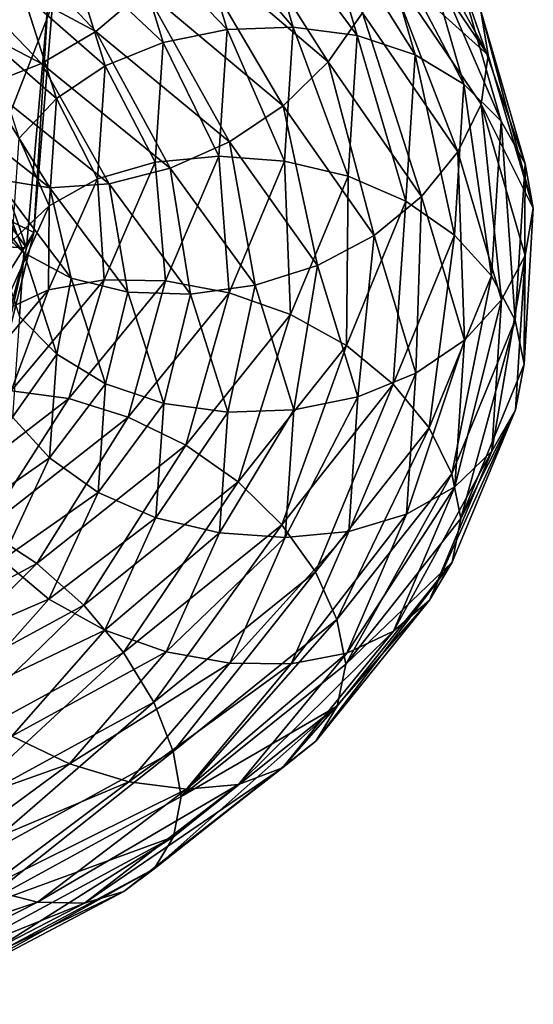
# Model space of a CAD drawing. Header units: metres. Extents: x -80 to 80, y -455 to 95.
# Tile 454 of 656: x 14 to 19, y -74 to -64. Entities that reach past the tile are written whole.
import ezdxf

# ---------------------------------------------------------------- set-up
doc = ezdxf.new("R2010")
doc.units = ezdxf.units.M
doc.layers.add('solid_501010_k_01_02', color=7, linetype='CONTINUOUS')

msp = doc.modelspace()

# ---------------------------------------------------------------- linework, layer by layer
at = {"layer": 'solid_501010_k_01_02'}
for points in [[(17.470316, -62.618195, 1104.106323), (17.539394, -63.066711, 1104.53186), (18.517651, -64.509109, 1101.773804)], [(18.442411, -64.065216, 1101.354736), (17.470316, -62.618195, 1104.106323), (18.517651, -64.509109, 1101.773804)], [(13.244029, -62.861778, 1110.216919), (12.810124, -63.331032, 1110.084717), (14.570544, -64.270279, 1107.871338)], [(15.064077, -63.851364, 1107.941772), (13.244029, -62.861778, 1110.216919), (14.570544, -64.270279, 1107.871338)], [(15.794641, -62.825005, 1107.72937), (15.478116, -63.358803, 1107.891113), (16.905842, -64.576546, 1105.352295)], [(17.251562, -64.083305, 1105.148926), (15.794641, -62.825005, 1107.72937), (16.905842, -64.576546, 1105.352295)], [(15.515684, -63.007462, 1099.640259), (16.16436, -62.913368, 1099.75415), (16.554306, -64.229164, 1097.236694)], [(16.16436, -62.913368, 1099.75415), (16.793425, -62.930748, 1099.953247), (17.198545, -64.313202, 1097.351074)], [(16.554306, -64.229164, 1097.236694), (16.16436, -62.913368, 1099.75415), (17.198545, -64.313202, 1097.351074)], [(16.793425, -62.930748, 1099.953247), (17.363337, -63.065544, 1100.230713), (17.782206, -64.506271, 1097.550415)], [(17.198545, -64.313202, 1097.351074), (16.793425, -62.930748, 1099.953247), (17.782206, -64.506271, 1097.550415)], [(14.887055, -63.207085, 1099.618652), (15.515684, -63.007462, 1099.640259), (15.88998, -64.252678, 1097.209229)], [(15.88998, -64.252678, 1097.209229), (15.515684, -63.007462, 1099.640259), (16.554306, -64.229164, 1097.236694)], [(17.363337, -63.065544, 1100.230713), (17.841856, -63.313477, 1100.572632), (18.272268, -64.800636, 1097.825439)], [(17.782206, -64.506271, 1097.550415), (17.363337, -63.065544, 1100.230713), (18.272268, -64.800636, 1097.825439)], [(18.517651, -64.509109, 1101.773804), (17.539394, -63.066711, 1104.53186), (17.471991, -63.570999, 1104.862671)], [(14.318003, -63.506351, 1099.695435), (14.887055, -63.207085, 1099.618652), (15.246187, -64.382286, 1097.270508)], [(15.246187, -64.382286, 1097.270508), (14.887055, -63.207085, 1099.618652), (15.88998, -64.252678, 1097.209229)], [(12.810124, -63.331032, 1110.084717), (12.330792, -63.709129, 1109.831055), (14.02534, -64.594749, 1107.686768)], [(14.570544, -64.270279, 1107.871338), (12.810124, -63.331032, 1110.084717), (14.02534, -64.594749, 1107.686768)], [(15.478116, -63.358803, 1107.891113), (15.064077, -63.851364, 1107.941772), (16.453611, -65.019455, 1105.458984)], [(16.905842, -64.576546, 1105.352295), (15.478116, -63.358803, 1107.891113), (16.453611, -65.019455, 1105.458984)], [(17.841856, -63.313477, 1100.572632), (18.208157, -63.654068, 1100.955444), (18.647406, -65.17395, 1098.155518)], [(18.272268, -64.800636, 1097.825439), (17.841856, -63.313477, 1100.572632), (18.647406, -65.17395, 1098.155518)], [(13.475652, -64.335358, 1100.120605), (12.765354, -63.392639, 1102.224976), (13.84061, -63.89127, 1099.868286)], [(13.84061, -63.89127, 1099.868286), (14.318003, -63.506351, 1099.695435), (14.663406, -64.616562, 1097.421753)], [(14.663406, -64.616562, 1097.421753), (14.318003, -63.506351, 1099.695435), (15.246187, -64.382286, 1097.270508)], [(17.471991, -63.570999, 1104.862671), (17.251562, -64.083305, 1105.148926), (18.211485, -65.482964, 1102.415039)], [(18.444178, -65.002022, 1102.102417), (17.471991, -63.570999, 1104.862671), (18.211485, -65.482964, 1102.415039)], [(18.517651, -64.509109, 1101.773804), (17.471991, -63.570999, 1104.862671), (18.444178, -65.002022, 1102.102417)], [(18.208157, -63.654068, 1100.955444), (18.442411, -64.065216, 1101.354736), (18.88731, -65.602455, 1098.519165)], [(18.647406, -65.17395, 1098.155518), (18.208157, -63.654068, 1100.955444), (18.88731, -65.602455, 1098.519165)], [(14.02534, -64.594749, 1107.686768), (12.330792, -63.709129, 1109.831055), (13.462749, -64.811737, 1107.40564)], [(15.064077, -63.851364, 1107.941772), (14.570544, -64.270279, 1107.871338), (15.914554, -65.381935, 1105.456909)], [(16.453611, -65.019455, 1105.458984), (15.064077, -63.851364, 1107.941772), (15.914554, -65.381935, 1105.456909)], [(13.475652, -64.335358, 1100.120605), (13.84061, -63.89127, 1099.868286), (14.174498, -64.945244, 1097.656128)], [(14.174498, -64.945244, 1097.656128), (13.84061, -63.89127, 1099.868286), (14.663406, -64.616562, 1097.421753)], [(12.969271, -65.201782, 225.473831), (13.024833, -64, 225.473831), (13.874375, -66.446426, 245.768097)], [(13.024833, -64, 225.473831), (14.088409, -64, 245.768097), (13.874375, -66.446426, 245.768097)], [(13.348936, -65.999786, 260.51593), (13.94708, -66.292839, 253.14827), (14.134289, -64, 253.14827)], [(13.348936, -65.999786, 260.51593), (14.134289, -64, 253.14827), (13.497898, -64, 260.51593)], [(13.94708, -66.292839, 253.14827), (13.874375, -66.446426, 245.768097), (14.088409, -64, 245.768097)], [(14.134289, -64, 253.14827), (13.94708, -66.292839, 253.14827), (14.088409, -64, 245.768097)], [(17.251562, -64.083305, 1105.148926), (16.905842, -64.576546, 1105.352295), (17.846527, -65.932465, 1102.66272)], [(18.211485, -65.482964, 1102.415039), (17.251562, -64.083305, 1105.148926), (17.846527, -65.932465, 1102.66272)], [(18.442411, -64.065216, 1101.354736), (18.517651, -64.509109, 1101.773804), (18.970251, -66.049271, 1098.91748)], [(18.88731, -65.602455, 1098.519165), (18.442411, -64.065216, 1101.354736), (18.970251, -66.049271, 1098.91748)], [(15.246187, -64.382286, 1097.270508), (15.88998, -64.252678, 1097.209229), (15.807423, -65.526352, 1094.767822)], [(15.807423, -65.526352, 1094.767822), (15.88998, -64.252678, 1097.209229), (16.468296, -65.574562, 1094.708374)], [(15.88998, -64.252678, 1097.209229), (16.554306, -64.229164, 1097.236694), (16.468296, -65.574562, 1094.708374)], [(16.468296, -65.574562, 1094.708374), (16.554306, -64.229164, 1097.236694), (17.10919, -65.726357, 1094.737549)], [(16.554306, -64.229164, 1097.236694), (17.198545, -64.313202, 1097.351074), (17.10919, -65.726357, 1094.737549)], [(13.800735, -65.344452, 1097.954834), (13.475652, -64.335358, 1100.120605), (14.174498, -64.945244, 1097.656128)], [(14.570544, -64.270279, 1107.871338), (14.02534, -64.594749, 1107.686768), (15.319059, -65.646233, 1105.348877)], [(15.914554, -65.381935, 1105.456909), (14.570544, -64.270279, 1107.871338), (15.319059, -65.646233, 1105.348877)], [(17.10919, -65.726357, 1094.737549), (17.198545, -64.313202, 1097.351074), (17.689817, -65.978691, 1094.858643)], [(17.198545, -64.313202, 1097.351074), (17.782206, -64.506271, 1097.550415), (17.689817, -65.978691, 1094.858643)], [(14.663406, -64.616562, 1097.421753), (15.246187, -64.382286, 1097.270508), (15.166974, -65.584824, 1094.912354)], [(15.166974, -65.584824, 1094.912354), (15.246187, -64.382286, 1097.270508), (15.807423, -65.526352, 1094.767822)], [(17.689817, -65.978691, 1094.858643), (17.782206, -64.506271, 1097.550415), (18.177332, -66.320313, 1095.066406)], [(17.782206, -64.506271, 1097.550415), (18.272268, -64.800636, 1097.825439), (18.177332, -66.320313, 1095.066406)], [(18.970251, -66.049271, 1098.91748), (18.517651, -64.509109, 1101.773804), (18.444178, -65.002022, 1102.102417)], [(14.02534, -64.594749, 1107.686768), (13.462749, -64.811737, 1107.40564), (14.704575, -65.802841, 1105.147583)], [(15.319059, -65.646233, 1105.348877), (14.02534, -64.594749, 1107.686768), (14.704575, -65.802841, 1105.147583)], [(14.174498, -64.945244, 1097.656128), (14.663406, -64.616562, 1097.421753), (14.587221, -65.75309, 1095.138306)], [(14.587221, -65.75309, 1095.138306), (14.663406, -64.616562, 1097.421753), (15.166974, -65.584824, 1094.912354)], [(16.905842, -64.576546, 1105.352295), (16.453611, -65.019455, 1105.458984), (17.369135, -66.321762, 1102.829346)], [(17.846527, -65.932465, 1102.66272), (16.905842, -64.576546, 1105.352295), (17.369135, -66.321762, 1102.829346)], [(13.462749, -64.811737, 1107.40564), (12.917168, -64.908592, 1107.045776), (14.108668, -65.842651, 1104.865601)], [(14.704575, -65.802841, 1105.147583), (13.462749, -64.811737, 1107.40564), (14.108668, -65.842651, 1104.865601)], [(18.177332, -66.320313, 1095.066406), (18.272268, -64.800636, 1097.825439), (18.550522, -66.726967, 1095.343506)], [(18.272268, -64.800636, 1097.825439), (18.647406, -65.17395, 1098.155518), (18.550522, -66.726967, 1095.343506)], [(14.108668, -65.842651, 1104.865601), (12.917168, -64.908592, 1107.045776), (13.568796, -65.756836, 1104.515625)], [(13.800735, -65.344452, 1097.954834), (14.174498, -64.945244, 1097.656128), (14.100852, -66.024666, 1095.434448)], [(14.100852, -66.024666, 1095.434448), (14.174498, -64.945244, 1097.656128), (14.587221, -65.75309, 1095.138306)], [(16.453611, -65.019455, 1105.458984), (15.914554, -65.381935, 1105.456909), (16.800081, -66.623245, 1102.900146)], [(17.369135, -66.321762, 1102.829346), (16.453611, -65.019455, 1105.458984), (16.800081, -66.623245, 1102.900146)], [(18.444178, -65.002022, 1102.102417), (18.211485, -65.482964, 1102.415039), (18.650814, -66.971008, 1099.597534)], [(18.88912, -66.522781, 1099.257568), (18.444178, -65.002022, 1102.102417), (18.650814, -66.971008, 1099.597534)], [(18.970251, -66.049271, 1098.91748), (18.444178, -65.002022, 1102.102417), (18.88912, -66.522781, 1099.257568)], [(12.80306, -66.393303, 225.473831), (12.969271, -65.201782, 225.473831), (13.874375, -66.446426, 245.768097)], [(18.550522, -66.726967, 1095.343506), (18.647406, -65.17395, 1098.155518), (18.789181, -67.17321, 1095.671143)], [(18.647406, -65.17395, 1098.155518), (18.88731, -65.602455, 1098.519165), (18.789181, -67.17321, 1095.671143)], [(13.729033, -66.378334, 1095.779663), (13.800735, -65.344452, 1097.954834), (14.100852, -66.024666, 1095.434448)], [(15.914554, -65.381935, 1105.456909), (15.319059, -65.646233, 1105.348877), (16.171453, -66.822456, 1102.873901)], [(16.800081, -66.623245, 1102.900146), (15.914554, -65.381935, 1105.456909), (16.171453, -66.822456, 1102.873901)], [(15.166974, -65.584824, 1094.912354), (15.807423, -65.526352, 1094.767822), (15.271613, -66.779617, 1092.375)], [(15.271613, -66.779617, 1092.375), (15.807423, -65.526352, 1094.767822), (15.910086, -66.898659, 1092.230835)], [(15.807423, -65.526352, 1094.767822), (16.468296, -65.574562, 1094.708374), (15.910086, -66.898659, 1092.230835)], [(18.211485, -65.482964, 1102.415039), (17.846527, -65.932465, 1102.66272), (18.277052, -67.374809, 1099.890991)], [(18.650814, -66.971008, 1099.597534), (18.211485, -65.482964, 1102.415039), (18.277052, -67.374809, 1099.890991)], [(13.845282, -66.498611, 1101.948975), (13.1155, -65.54789, 1104.114624), (13.47898, -66.15464, 1101.57251)], [(13.568796, -65.756836, 1104.515625), (13.1155, -65.54789, 1104.114624), (13.845282, -66.498611, 1101.948975)], [(14.587221, -65.75309, 1095.138306), (15.166974, -65.584824, 1094.912354), (14.652873, -66.76786, 1092.60083)], [(14.652873, -66.76786, 1092.60083), (15.166974, -65.584824, 1094.912354), (15.271613, -66.779617, 1092.375)], [(15.910086, -66.898659, 1092.230835), (16.468296, -65.574562, 1094.708374), (16.529255, -67.117378, 1092.17688)], [(16.468296, -65.574562, 1094.708374), (17.10919, -65.726357, 1094.737549), (16.529255, -67.117378, 1092.17688)], [(18.789181, -67.17321, 1095.671143), (18.88731, -65.602455, 1098.519165), (18.876678, -67.617889, 1096.05835)], [(18.88731, -65.602455, 1098.519165), (18.970251, -66.049271, 1098.91748), (18.876678, -67.617889, 1096.05835)], [(15.319059, -65.646233, 1105.348877), (14.704575, -65.802841, 1105.147583), (15.522777, -66.913727, 1102.757813)], [(16.171453, -66.822456, 1102.873901), (15.319059, -65.646233, 1105.348877), (15.522777, -66.913727, 1102.757813)], [(16.529255, -67.117378, 1092.17688), (17.10919, -65.726357, 1094.737549), (17.090202, -67.428261, 1092.221436)], [(17.10919, -65.726357, 1094.737549), (17.689817, -65.978691, 1094.858643), (17.090202, -67.428261, 1092.221436)], [(14.3238, -66.751549, 1102.285278), (13.568796, -65.756836, 1104.515625), (13.845282, -66.498611, 1101.948975)], [(14.108668, -65.842651, 1104.865601), (13.568796, -65.756836, 1104.515625), (14.3238, -66.751549, 1102.285278)], [(14.092772, -66.870964, 1092.899658), (14.587221, -65.75309, 1095.138306), (14.652873, -66.76786, 1092.60083)], [(14.100852, -66.024666, 1095.434448), (14.587221, -65.75309, 1095.138306), (14.092772, -66.870964, 1092.899658)], [(14.704575, -65.802841, 1105.147583), (14.108668, -65.842651, 1104.865601), (14.893711, -66.891754, 1102.559204)], [(15.522777, -66.913727, 1102.757813), (14.704575, -65.802841, 1105.147583), (14.893711, -66.891754, 1102.559204)], [(14.893711, -66.891754, 1102.559204), (14.108668, -65.842651, 1104.865601), (14.3238, -66.751549, 1102.285278)], [(17.846527, -65.932465, 1102.66272), (17.369135, -66.321762, 1102.829346), (17.788143, -67.708054, 1100.119507)], [(18.277052, -67.374809, 1099.890991), (17.846527, -65.932465, 1102.66272), (17.788143, -67.708054, 1100.119507)], [(12.905338, -67.955437, 260.51593), (13.94708, -66.292839, 253.14827), (13.348936, -65.999786, 260.51593)], [(13.622889, -67.086182, 1093.256226), (14.100852, -66.024666, 1095.434448), (14.092772, -66.870964, 1092.899658)], [(13.729033, -66.378334, 1095.779663), (14.100852, -66.024666, 1095.434448), (13.622889, -67.086182, 1093.256226)], [(17.090202, -67.428261, 1092.221436), (17.689817, -65.978691, 1094.858643), (17.561193, -67.816597, 1092.363647)], [(17.689817, -65.978691, 1094.858643), (18.177332, -66.320313, 1095.066406), (17.561193, -67.816597, 1092.363647)], [(18.876678, -67.617889, 1096.05835), (18.970251, -66.049271, 1098.91748), (18.88912, -66.522781, 1099.257568)], [(13.845282, -66.498611, 1101.948975), (13.47898, -66.15464, 1101.57251), (13.804144, -67.139198, 1099.394775)], [(12.905338, -67.955437, 260.51593), (13.390409, -68.52494, 253.14827), (13.94708, -66.292839, 253.14827)], [(13.94708, -66.292839, 253.14827), (13.390409, -68.52494, 253.14827), (13.874375, -66.446426, 245.768097)], [(17.369135, -66.321762, 1102.829346), (16.800081, -66.623245, 1102.900146), (17.205362, -67.945717, 1100.265747)], [(17.788143, -67.708054, 1100.119507), (17.369135, -66.321762, 1102.829346), (17.205362, -67.945717, 1100.265747)], [(17.561193, -67.816597, 1092.363647), (18.177332, -66.320313, 1095.066406), (17.921732, -68.256226, 1092.588867)], [(18.177332, -66.320313, 1095.066406), (18.550522, -66.726967, 1095.343506), (17.921732, -68.256226, 1092.588867)], [(12.80306, -66.393303, 225.473831), (13.874375, -66.446426, 245.768097), (13.238774, -68.81852, 245.768097)], [(13.390409, -68.52494, 253.14827), (13.238774, -68.81852, 245.768097), (13.874375, -66.446426, 245.768097)], [(14.179281, -67.516617, 1099.719238), (13.845282, -66.498611, 1101.948975), (13.804144, -67.139198, 1099.394775)], [(14.3238, -66.751549, 1102.285278), (13.845282, -66.498611, 1101.948975), (14.179281, -67.516617, 1099.719238)], [(18.88912, -66.522781, 1099.257568), (18.650814, -66.971008, 1099.597534), (18.553911, -68.492043, 1096.767334)], [(18.790979, -68.076981, 1096.400146), (18.88912, -66.522781, 1099.257568), (18.553911, -68.492043, 1096.767334)], [(18.876678, -67.617889, 1096.05835), (18.88912, -66.522781, 1099.257568), (18.790979, -68.076981, 1096.400146)], [(16.800081, -66.623245, 1102.900146), (16.171453, -66.822456, 1102.873901), (16.561569, -68.07679, 1100.323853)], [(17.205362, -67.945717, 1100.265747), (16.800081, -66.623245, 1102.900146), (16.561569, -68.07679, 1100.323853)], [(17.921732, -68.256226, 1092.588867), (18.550522, -66.726967, 1095.343506), (18.1523, -68.720055, 1092.881348)], [(18.550522, -66.726967, 1095.343506), (18.789181, -67.17321, 1095.671143), (18.1523, -68.720055, 1092.881348)], [(13.719012, -67.884003, 1090.391968), (14.652873, -66.76786, 1092.60083), (14.298319, -67.963043, 1090.089111)], [(14.092772, -66.870964, 1092.899658), (14.652873, -66.76786, 1092.60083), (13.719012, -67.884003, 1090.391968)], [(14.669343, -67.815697, 1099.988525), (14.3238, -66.751549, 1102.285278), (14.179281, -67.516617, 1099.719238)], [(14.652873, -66.76786, 1092.60083), (15.271613, -66.779617, 1092.375), (14.298319, -67.963043, 1090.089111)], [(14.298319, -67.963043, 1090.089111), (15.271613, -66.779617, 1092.375), (14.8961, -68.149948, 1089.864746)], [(14.893711, -66.891754, 1102.559204), (14.3238, -66.751549, 1102.285278), (14.669343, -67.815697, 1099.988525)], [(15.271613, -66.779617, 1092.375), (15.910086, -66.898659, 1092.230835), (14.8961, -68.149948, 1089.864746)], [(16.171453, -66.822456, 1102.873901), (15.522777, -66.913727, 1102.757813), (15.897243, -68.099625, 1100.295898)], [(16.561569, -68.07679, 1100.323853), (16.171453, -66.822456, 1102.873901), (15.897243, -68.099625, 1100.295898)], [(13.194609, -67.924675, 1090.759644), (14.092772, -66.870964, 1092.899658), (13.719012, -67.884003, 1090.391968)], [(13.622889, -67.086182, 1093.256226), (14.092772, -66.870964, 1092.899658), (13.194609, -67.924675, 1090.759644)], [(15.253003, -68.012917, 1100.183594), (14.893711, -66.891754, 1102.559204), (14.669343, -67.815697, 1099.988525)], [(15.522777, -66.913727, 1102.757813), (14.893711, -66.891754, 1102.559204), (15.253003, -68.012917, 1100.183594)], [(14.8961, -68.149948, 1089.864746), (15.910086, -66.898659, 1092.230835), (15.475808, -68.4328, 1089.732056)], [(15.897243, -68.099625, 1100.295898), (15.522777, -66.913727, 1102.757813), (15.253003, -68.012917, 1100.183594)], [(15.910086, -66.898659, 1092.230835), (16.529255, -67.117378, 1092.17688), (15.475808, -68.4328, 1089.732056)], [(18.650814, -66.971008, 1099.597534), (18.277052, -67.374809, 1099.890991), (18.182093, -68.84948, 1097.106689)], [(18.553911, -68.492043, 1096.767334), (18.650814, -66.971008, 1099.597534), (18.182093, -68.84948, 1097.106689)], [(15.475808, -68.4328, 1089.732056), (16.529255, -67.117378, 1092.17688), (16.001005, -68.799805, 1089.704224)], [(16.529255, -67.117378, 1092.17688), (17.090202, -67.428261, 1092.221436), (16.001005, -68.799805, 1089.704224)], [(14.179281, -67.516617, 1099.719238), (13.804144, -67.139198, 1099.394775), (13.732423, -68.148438, 1097.20752)], [(18.1523, -68.720055, 1092.881348), (18.789181, -67.17321, 1095.671143), (18.240681, -69.168251, 1093.247925)], [(18.789181, -67.17321, 1095.671143), (18.876678, -67.617889, 1096.05835), (18.240681, -69.168251, 1093.247925)], [(18.277052, -67.374809, 1099.890991), (17.788143, -67.708054, 1100.119507), (17.695723, -69.125809, 1097.397339)], [(18.182093, -68.84948, 1097.106689), (18.277052, -67.374809, 1099.890991), (17.695723, -69.125809, 1097.397339)], [(14.105612, -68.559921, 1097.479614), (14.179281, -67.516617, 1099.719238), (13.732423, -68.148438, 1097.20752)], [(14.669343, -67.815697, 1099.988525), (14.179281, -67.516617, 1099.719238), (14.105612, -68.559921, 1097.479614)], [(16.001005, -68.799805, 1089.704224), (17.090202, -67.428261, 1092.221436), (16.441978, -69.232918, 1089.784302)], [(17.090202, -67.428261, 1092.221436), (17.561193, -67.816597, 1092.363647), (16.441978, -69.232918, 1089.784302)], [(18.240681, -69.168251, 1093.247925), (18.876678, -67.617889, 1096.05835), (18.790979, -68.076981, 1096.400146)], [(17.788143, -67.708054, 1100.119507), (17.205362, -67.945717, 1100.265747), (17.115971, -69.298637, 1097.619263)], [(17.695723, -69.125809, 1097.397339), (17.788143, -67.708054, 1100.119507), (17.115971, -69.298637, 1097.619263)], [(14.593127, -68.905968, 1097.681519), (14.669343, -67.815697, 1099.988525), (14.105612, -68.559921, 1097.479614)], [(15.253003, -68.012917, 1100.183594), (14.669343, -67.815697, 1099.988525), (14.593127, -68.905968, 1097.681519)], [(16.441978, -69.232918, 1089.784302), (17.561193, -67.816597, 1092.363647), (16.779539, -69.704178, 1089.960449)], [(17.561193, -67.816597, 1092.363647), (17.921732, -68.256226, 1092.588867), (16.779539, -69.704178, 1089.960449)], [(13.719012, -67.884003, 1090.391968), (14.298319, -67.963043, 1090.089111), (12.913609, -69.029289, 1087.964844)], [(12.913609, -69.029289, 1087.964844), (14.298319, -67.963043, 1090.089111), (13.453498, -69.279114, 1087.666992)], [(14.298319, -67.963043, 1090.089111), (14.8961, -68.149948, 1089.864746), (13.453498, -69.279114, 1087.666992)], [(15.173755, -69.161194, 1097.797363), (15.253003, -68.012917, 1100.183594), (14.593127, -68.905968, 1097.681519)], [(15.897243, -68.099625, 1100.295898), (15.253003, -68.012917, 1100.183594), (15.173755, -69.161194, 1097.797363)], [(17.205362, -67.945717, 1100.265747), (16.561569, -68.07679, 1100.323853), (16.475521, -69.360466, 1097.762329)], [(17.115971, -69.298637, 1097.619263), (17.205362, -67.945717, 1100.265747), (16.475521, -69.360466, 1097.762329)], [(15.814648, -69.313728, 1097.822998), (15.897243, -68.099625, 1100.295898), (15.173755, -69.161194, 1097.797363)], [(16.561569, -68.07679, 1100.323853), (15.897243, -68.099625, 1100.295898), (15.814648, -69.313728, 1097.822998)], [(16.475521, -69.360466, 1097.762329), (16.561569, -68.07679, 1100.323853), (15.814648, -69.313728, 1097.822998)], [(18.790979, -68.076981, 1096.400146), (18.553911, -68.492043, 1096.767334), (17.925007, -69.98999, 1093.994873)], [(18.154039, -69.607613, 1093.601196), (18.790979, -68.076981, 1096.400146), (17.925007, -69.98999, 1093.994873)], [(18.240681, -69.168251, 1093.247925), (18.790979, -68.076981, 1096.400146), (18.154039, -69.607613, 1093.601196)], [(14.105612, -68.559921, 1097.479614), (13.732423, -68.148438, 1097.20752), (13.266948, -69.140854, 1095.0625)], [(13.453498, -69.279114, 1087.666992), (14.8961, -68.149948, 1089.864746), (13.977065, -69.621422, 1087.462402)], [(14.8961, -68.149948, 1089.864746), (15.475808, -68.4328, 1089.732056), (13.977065, -69.621422, 1087.462402)], [(16.779539, -69.704178, 1089.960449), (17.921732, -68.256226, 1092.588867), (16.995415, -70.184883, 1090.219849)], [(17.921732, -68.256226, 1092.588867), (18.1523, -68.720055, 1092.881348), (16.995415, -70.184883, 1090.219849)], [(13.977065, -69.621422, 1087.462402), (15.475808, -68.4328, 1089.732056), (14.451399, -70.040451, 1087.368286)], [(15.475808, -68.4328, 1089.732056), (16.001005, -68.799805, 1089.704224), (14.451399, -70.040451, 1087.368286)], [(18.553911, -68.492043, 1096.767334), (18.182093, -68.84948, 1097.106689), (17.56579, -70.301682, 1094.379028)], [(17.925007, -69.98999, 1093.994873), (18.553911, -68.492043, 1096.767334), (17.56579, -70.301682, 1094.379028)], [(13.627487, -69.586021, 1095.283447), (14.105612, -68.559921, 1097.479614), (13.266948, -69.140854, 1095.0625)], [(14.593127, -68.905968, 1097.681519), (14.105612, -68.559921, 1097.479614), (13.627487, -69.586021, 1095.283447)], [(14.451399, -70.040451, 1087.368286), (16.001005, -68.799805, 1089.704224), (14.849667, -70.515076, 1087.391479)], [(16.001005, -68.799805, 1089.704224), (16.441978, -69.232918, 1089.784302), (14.849667, -70.515076, 1087.391479)], [(16.995415, -70.184883, 1090.219849), (18.1523, -68.720055, 1092.881348), (17.083185, -70.634193, 1090.571167)], [(18.1523, -68.720055, 1092.881348), (18.240681, -69.168251, 1093.247925), (17.083185, -70.634193, 1090.571167)], [(14.098477, -69.9785, 1095.4198), (14.593127, -68.905968, 1097.681519), (13.627487, -69.586021, 1095.283447)], [(15.173755, -69.161194, 1097.797363), (14.593127, -68.905968, 1097.681519), (14.098477, -69.9785, 1095.4198)], [(18.182093, -68.84948, 1097.106689), (17.695723, -69.125809, 1097.397339), (17.095907, -70.521828, 1094.730347)], [(17.56579, -70.301682, 1094.379028), (18.182093, -68.84948, 1097.106689), (17.095907, -70.521828, 1094.730347)], [(14.659425, -70.291046, 1095.45813), (15.173755, -69.161194, 1097.797363), (14.098477, -69.9785, 1095.4198)], [(15.814648, -69.313728, 1097.822998), (15.173755, -69.161194, 1097.797363), (14.659425, -70.291046, 1095.45813)], [(17.695723, -69.125809, 1097.397339), (17.115971, -69.298637, 1097.619263), (16.535807, -70.630638, 1095.026123)], [(17.095907, -70.521828, 1094.730347), (17.695723, -69.125809, 1097.397339), (16.535807, -70.630638, 1095.026123)], [(17.083185, -70.634193, 1090.571167), (18.240681, -69.168251, 1093.247925), (18.154039, -69.607613, 1093.601196)], [(13.453498, -69.279114, 1087.666992), (13.977065, -69.621422, 1087.462402), (12.078946, -70.636192, 1085.42041)], [(14.849667, -70.515076, 1087.391479), (16.441978, -69.232918, 1089.784302), (15.154537, -71.015656, 1087.522827)], [(16.441978, -69.232918, 1089.784302), (16.779539, -69.704178, 1089.960449), (15.154537, -71.015656, 1087.522827)], [(17.115971, -69.298637, 1097.619263), (16.475521, -69.360466, 1097.762329), (15.917067, -70.624077, 1095.252075)], [(16.535807, -70.630638, 1095.026123), (17.115971, -69.298637, 1097.619263), (15.917067, -70.624077, 1095.252075)], [(15.278594, -70.508614, 1095.39917), (15.814648, -69.313728, 1097.822998), (14.659425, -70.291046, 1095.45813)], [(16.475521, -69.360466, 1097.762329), (15.814648, -69.313728, 1097.822998), (15.278594, -70.508614, 1095.39917)], [(15.917067, -70.624077, 1095.252075), (16.475521, -69.360466, 1097.762329), (15.278594, -70.508614, 1095.39917)], [(14.098477, -69.9785, 1095.4198), (13.627487, -69.586021, 1095.283447), (12.758977, -70.55188, 1093.18396)], [(12.078946, -70.636192, 1085.42041), (13.977065, -69.621422, 1087.462402), (12.488864, -71.101631, 1085.267944)], [(13.977065, -69.621422, 1087.462402), (14.451399, -70.040451, 1087.368286), (12.488864, -71.101631, 1085.267944)], [(18.154039, -69.607613, 1093.601196), (17.925007, -69.98999, 1093.994873), (16.782606, -71.408058, 1091.349731)], [(16.997042, -71.056976, 1090.930786), (18.154039, -69.607613, 1093.601196), (16.782606, -71.408058, 1091.349731)], [(17.083185, -70.634193, 1090.571167), (18.154039, -69.607613, 1093.601196), (16.997042, -71.056976, 1090.930786)], [(15.154537, -71.015656, 1087.522827), (16.779539, -69.704178, 1089.960449), (15.349505, -71.512024, 1087.751709)], [(16.779539, -69.704178, 1089.960449), (16.995415, -70.184883, 1090.219849), (15.349505, -71.512024, 1087.751709)], [(13.19995, -70.988869, 1093.258057), (14.098477, -69.9785, 1095.4198), (12.758977, -70.55188, 1093.18396)], [(14.659425, -70.291046, 1095.45813), (14.098477, -69.9785, 1095.4198), (13.19995, -70.988869, 1093.258057)], [(17.925007, -69.98999, 1093.994873), (17.56579, -70.301682, 1094.379028), (16.446283, -71.675934, 1091.776245)], [(16.782606, -71.408058, 1091.349731), (17.925007, -69.98999, 1093.994873), (16.446283, -71.675934, 1091.776245)], [(12.488864, -71.101631, 1085.267944), (14.451399, -70.040451, 1087.368286), (12.833047, -71.613281, 1085.241333)], [(14.451399, -70.040451, 1087.368286), (14.849667, -70.515076, 1087.391479), (12.833047, -71.613281, 1085.241333)], [(15.349505, -71.512024, 1087.751709), (16.995415, -70.184883, 1090.219849), (15.429996, -71.965828, 1088.08313)], [(16.995415, -70.184883, 1090.219849), (17.083185, -70.634193, 1090.571167), (15.429996, -71.965828, 1088.08313)], [(13.725146, -71.356369, 1093.223145), (14.659425, -70.291046, 1095.45813), (13.19995, -70.988869, 1093.258057)], [(15.278594, -70.508614, 1095.39917), (14.659425, -70.291046, 1095.45813), (13.725146, -71.356369, 1093.223145)], [(17.56579, -70.301682, 1094.379028), (17.095907, -70.521828, 1094.730347), (16.006348, -71.842255, 1092.184937)], [(16.446283, -71.675934, 1091.776245), (17.56579, -70.301682, 1094.379028), (16.006348, -71.842255, 1092.184937)], [(12.833047, -71.613281, 1085.241333), (14.849667, -70.515076, 1087.391479), (13.096515, -72.139999, 1085.333252)], [(14.849667, -70.515076, 1087.391479), (15.154537, -71.015656, 1087.522827), (13.096515, -72.139999, 1085.333252)], [(14.304854, -71.636284, 1093.083984), (15.278594, -70.508614, 1095.39917), (13.725146, -71.356369, 1093.223145)], [(15.917067, -70.624077, 1095.252075), (15.278594, -70.508614, 1095.39917), (14.304854, -71.636284, 1093.083984)], [(17.095907, -70.521828, 1094.730347), (16.535807, -70.630638, 1095.026123), (15.481942, -71.889725, 1092.550659)], [(16.006348, -71.842255, 1092.184937), (17.095907, -70.521828, 1094.730347), (15.481942, -71.889725, 1092.550659)], [(14.902636, -71.817619, 1092.855103), (15.917067, -70.624077, 1095.252075), (14.304854, -71.636284, 1093.083984)], [(16.535807, -70.630638, 1095.026123), (15.917067, -70.624077, 1095.252075), (14.902636, -71.817619, 1092.855103)], [(15.481942, -71.889725, 1092.550659), (16.535807, -70.630638, 1095.026123), (14.902636, -71.817619, 1092.855103)], [(15.429996, -71.965828, 1088.08313), (17.083185, -70.634193, 1090.571167), (16.997042, -71.056976, 1090.930786)], [(13.096515, -72.139999, 1085.333252), (15.154537, -71.015656, 1087.522827), (13.265006, -72.650299, 1085.535522)], [(15.154537, -71.015656, 1087.522827), (15.349505, -71.512024, 1087.751709), (13.265006, -72.650299, 1085.535522)], [(16.997042, -71.056976, 1090.930786), (16.782606, -71.408058, 1091.349731), (15.157307, -72.691826, 1088.896729)], [(15.350976, -72.369774, 1088.454834), (16.997042, -71.056976, 1090.930786), (15.157307, -72.691826, 1088.896729)], [(15.429996, -71.965828, 1088.08313), (16.997042, -71.056976, 1090.930786), (15.350976, -72.369774, 1088.454834)], [(14.304854, -71.636284, 1093.083984), (13.725146, -71.356369, 1093.223145), (12.395945, -72.312973, 1091.145752)], [(16.782606, -71.408058, 1091.349731), (16.446283, -71.675934, 1091.776245), (14.853555, -72.919075, 1089.362183)], [(15.157307, -72.691826, 1088.896729), (16.782606, -71.408058, 1091.349731), (14.853555, -72.919075, 1089.362183)], [(13.265006, -72.650299, 1085.535522), (15.349505, -71.512024, 1087.751709), (13.339686, -73.10556, 1085.854248)], [(15.349505, -71.512024, 1087.751709), (15.429996, -71.965828, 1088.08313), (13.339686, -73.10556, 1085.854248)], [(12.919511, -72.650711, 1090.93335), (14.304854, -71.636284, 1093.083984), (12.395945, -72.312973, 1091.145752)], [(14.902636, -71.817619, 1092.855103), (14.304854, -71.636284, 1093.083984), (12.919511, -72.650711, 1090.93335)], [(16.446283, -71.675934, 1091.776245), (16.006348, -71.842255, 1092.184937), (14.456223, -73.035477, 1089.823364)], [(14.853555, -72.919075, 1089.362183), (16.446283, -71.675934, 1091.776245), (14.456223, -73.035477, 1089.823364)], [(13.459401, -72.89315, 1090.629517), (14.902636, -71.817619, 1092.855103), (12.919511, -72.650711, 1090.93335)], [(15.481942, -71.889725, 1092.550659), (14.902636, -71.817619, 1092.855103), (13.459401, -72.89315, 1090.629517)], [(16.006348, -71.842255, 1092.184937), (15.481942, -71.889725, 1092.550659), (13.982605, -73.026047, 1090.253174)], [(14.456223, -73.035477, 1089.823364), (16.006348, -71.842255, 1092.184937), (13.982605, -73.026047, 1090.253174)], [(13.339686, -73.10556, 1085.854248), (15.429996, -71.965828, 1088.08313), (15.350976, -72.369774, 1088.454834)], [(13.982605, -73.026047, 1090.253174), (15.481942, -71.889725, 1092.550659), (13.459401, -72.89315, 1090.629517)], [(15.350976, -72.369774, 1088.454834), (15.157307, -72.691826, 1088.896729), (13.098908, -73.791283, 1086.694092)], [(13.266276, -73.495171, 1086.231812), (15.350976, -72.369774, 1088.454834), (13.098908, -73.791283, 1086.694092)], [(13.339686, -73.10556, 1085.854248), (15.350976, -72.369774, 1088.454834), (13.266276, -73.495171, 1086.231812)], [(15.157307, -72.691826, 1088.896729), (14.853555, -72.919075, 1089.362183), (12.836407, -73.982216, 1087.193848)], [(13.098908, -73.791283, 1086.694092), (15.157307, -72.691826, 1088.896729), (12.836407, -73.982216, 1087.193848)], [(13.982605, -73.026047, 1090.253174), (13.459401, -72.89315, 1090.629517), (11.631582, -73.80658, 1088.627075)], [(14.853555, -72.919075, 1089.362183), (14.456223, -73.035477, 1089.823364), (12.493033, -74.054024, 1087.701416)], [(12.836407, -73.982216, 1087.193848), (14.853555, -72.919075, 1089.362183), (12.493033, -74.054024, 1087.701416)], [(12.083734, -73.993774, 1088.187622), (13.982605, -73.026047, 1090.253174), (11.631582, -73.80658, 1088.627075)], [(14.456223, -73.035477, 1089.823364), (13.982605, -73.026047, 1090.253174), (12.083734, -73.993774, 1088.187622)], [(12.493033, -74.054024, 1087.701416), (14.456223, -73.035477, 1089.823364), (12.083734, -73.993774, 1088.187622)]]:
    msp.add_3dface(points, dxfattribs=at)

doc.saveas('drawing.dxf')
